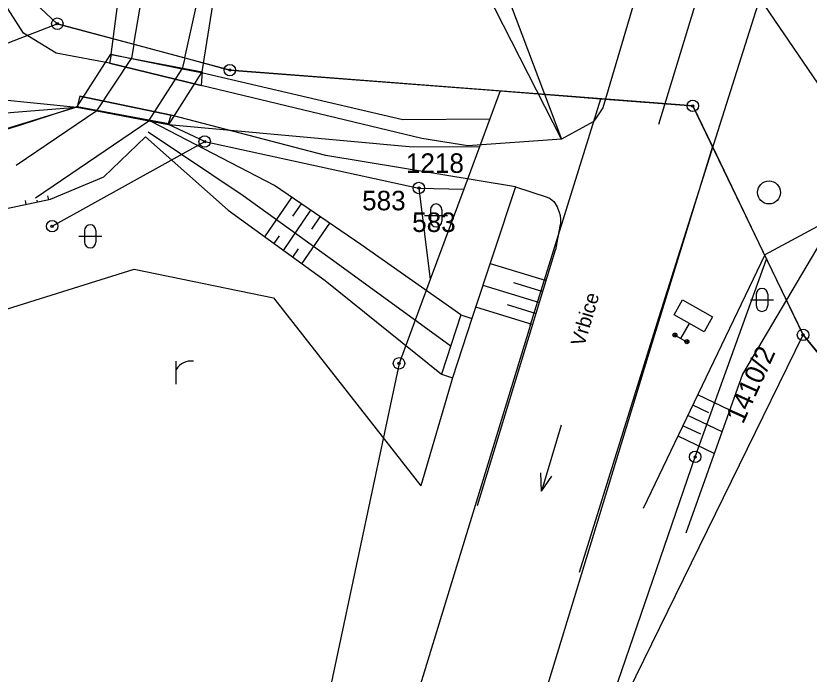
# Model space of a CAD drawing. Extents: x -469926 to -462499, y -1098642 to -1092733.
# Drawn here: x -466127.8 to -466058.7, y -1094168.8 to -1094111.4 of the extents above; entities that cross this region are included whole.
import ezdxf

# ---------------------------------------------------------------- set-up
doc = ezdxf.new("R2010")
doc.units = 0
for name, color, linetype in [('Vrstva 1', 7, 'Continuous'), ('Vrstva 10', 7, 'Continuous'), ('Vrstva 12', 7, 'Continuous'), ('Vrstva 13', 7, 'Continuous'), ('Vrstva 17', 7, 'Continuous'), ('Vrstva 19', 7, 'Continuous'), ('Vrstva 20', 7, 'Continuous'), ('Vrstva 21', 7, 'Continuous'), ('Vrstva 24', 7, 'Continuous'), ('Vrstva 25', 7, 'Continuous'), ('Vrstva 26', 7, 'Continuous'), ('Vrstva 29', 7, 'Continuous'), ('Vrstva 4', 7, 'Continuous'), ('Vrstva 42', 7, 'Continuous'), ('Vrstva 48', 7, 'Continuous'), ('Vrstva 50', 7, 'Continuous'), ('Vrstva 9', 7, 'Continuous')]:
    doc.layers.add(name, color=color, linetype=linetype)

msp = doc.modelspace()

# ---------------------------------------------------------------- linework, layer by layer
at = {"layer": 'Vrstva 1'}
for p, q in [((-466124.18, -1094112.13), (-466130.6, -1094106.1)), ((-466133.04, -1094115.57), (-466124.18, -1094112.13)), ((-466124.18, -1094112.13), (-466117.52, -1094113.92)), ((-466117.52, -1094113.92), (-466113.08, -1094115.11)), ((-466113.08, -1094115.11), (-466109.15, -1094116.17)), ((-466109.15, -1094116.17), (-466085.59, -1094117.99)), ((-466085.59, -1094117.99), (-466086.49, -1094120.42)), ((-466085.59, -1094117.99), (-466076.84, -1094118.67)), ((-466076.84, -1094118.67), (-466068.82, -1094119.29)), ((-466133.51, -1094120.27), (-466122.48, -1094119.4)), ((-466122.48, -1094119.4), (-466132.96, -1094122.61)), ((-466122.48, -1094119.4), (-466120.74, -1094119.73)), ((-466120.74, -1094119.73), (-466116.2, -1094120.59)), ((-466068.82, -1094119.29), (-466067.11, -1094122.83)), ((-466086.49, -1094120.42), (-466087.4, -1094122.87)), ((-466116.2, -1094120.59), (-466114.49, -1094120.91)), ((-466114.49, -1094120.91), (-466093.53, -1094122.82)), ((-466111.34, -1094122.4), (-466114.49, -1094120.91)), ((-466124.63, -1094129.78), (-466111.34, -1094122.4)), ((-466111.34, -1094122.4), (-466092.68, -1094126.45)), ((-466093.53, -1094122.82), (-466087.4, -1094122.87)), ((-466087.4, -1094122.87), (-466088.77, -1094126.56)), ((-466067.11, -1094122.83), (-466062.39, -1094132.65)), ((-466092.68, -1094126.45), (-466088.77, -1094126.56)), ((-466092.68, -1094126.45), (-466091.69, -1094134.43)), ((-466088.77, -1094126.56), (-466091.69, -1094134.43)), ((-466068.61, -1094149.88), (-466062.39, -1094132.65)), ((-466062.39, -1094132.65), (-466059.21, -1094139.25)), ((-466091.69, -1094134.43), (-466094.41, -1094141.73)), ((-466074.55, -1094170.61), (-466059.21, -1094139.25)), ((-466059.21, -1094139.25), (-466053.23, -1094146.56)), ((-466094.41, -1094141.73), (-466104.8, -1094190.84)), ((-466080.61, -1094184.89), (-466068.61, -1094149.88))]:
    msp.add_line(p, q, dxfattribs=at)
at = {"layer": 'Vrstva 10'}
msp.add_lwpolyline([(-465976.87, -1094259.1), (-466033.38, -1094177.84), (-466053.23, -1094146.56), (-466059.21, -1094139.25), (-466068.82, -1094119.29), (-466109.15, -1094116.17), (-466124.18, -1094112.13), (-466130.6, -1094106.1), (-466141.43, -1094026.49), (-466139.33, -1094007.99), (-466169.63, -1093959.03), (-466199.65, -1093912.12), (-466203.18, -1093905.74)], dxfattribs=at)
at = {"layer": 'Vrstva 12'}
for centre, radius in [((-466070.367, -1094139.263), 0.175), ((-466070.367, -1094139.263), 0.075), ((-466069.331, -1094139.84), 0.175), ((-466069.331, -1094139.84), 0.075)]:
    msp.add_circle(centre, radius, dxfattribs=at)
at = {"layer": 'Vrstva 13'}
msp.add_line((-466071.778, -1094120.88), (-466059.634, -1094081.14), dxfattribs=at)
msp.add_circle((-466062.175, -1094126.836), 1, dxfattribs=at)
at = {"layer": 'Vrstva 17'}
msp.add_line((-466087.581, -1094154.116), (-466080.785, -1094131.847), dxfattribs=at)
for points in [[(-466059.006, -1094096.818), (-466062.989, -1094109.887), (-466071.94, -1094138.268), (-466078.719, -1094159.943)], [(-466077.294, -1094120.431), (-466077.484, -1094120.668), (-466080.259, -1094122.203), (-466088.408, -1094122.761), (-466092.424, -1094122.134), (-466111.637, -1094117.505), (-466119.643, -1094115.579), (-466124.276, -1094114.699), (-466127.139, -1094112.951), (-466129.61, -1094109.068), (-466130.015, -1094106.896), (-466130.301, -1094098.435)], [(-466070.582, -1094098.925), (-466076.647, -1094119.453), (-466077.294, -1094120.431)], [(-466084.267, -1094126.356), (-466100.791, -1094123.603), (-466114.247, -1094120.107), (-466122.224, -1094118.444)], [(-466084.267, -1094126.356), (-466081.51, -1094127.26), (-466081.298, -1094127.344), (-466081.199, -1094127.398), (-466081.058, -1094127.5), (-466080.929, -1094127.631), (-466080.869, -1094127.71), (-466080.723, -1094127.938), (-466080.639, -1094128.09), (-466080.504, -1094128.395), (-466080.452, -1094128.548), (-466080.379, -1094128.854), (-466080.346, -1094129.162), (-466080.345, -1094129.367), (-466080.354, -1094129.504), (-466080.392, -1094129.779), (-466080.785, -1094131.847)]]:
    msp.add_lwpolyline(points, dxfattribs=at)
at = {"layer": 'Vrstva 20'}
for p, q in [((-466121.809, -1094130.157), (-466121.809, -1094131.157)), ((-466121.809, -1094130.157), (-466121.809, -1094131.157)), ((-466120.809, -1094130.157), (-466120.809, -1094131.157)), ((-466120.809, -1094130.157), (-466120.809, -1094131.157)), ((-466122.309, -1094130.657), (-466120.309, -1094130.657)), ((-466122.309, -1094130.657), (-466120.309, -1094130.657)), ((-466063.788, -1094136.2), (-466061.788, -1094136.2)), ((-466063.788, -1094136.2), (-466061.788, -1094136.2)), ((-466063.288, -1094135.7), (-466063.288, -1094136.7)), ((-466063.288, -1094135.7), (-466063.288, -1094136.7)), ((-466062.288, -1094135.7), (-466062.288, -1094136.7)), ((-466062.288, -1094135.7), (-466062.288, -1094136.7))]:
    msp.add_line(p, q, dxfattribs=at)
for centre, start, end in [((-466121.31, -1094130.158), 0, 180), ((-466121.31, -1094130.158), 0, 180), ((-466121.31, -1094131.158), 180, 0), ((-466121.31, -1094131.158), 180, 0), ((-466062.789, -1094135.701), 0, 180), ((-466062.789, -1094135.701), 0, 180), ((-466062.789, -1094136.701), 180, 0), ((-466062.789, -1094136.701), 180, 0)]:
    msp.add_arc(centre, 0.5, start, end, dxfattribs=at)
at = {"layer": 'Vrstva 21'}
for p, q in [((-466069.138, -1094138.243), (-466069.875, -1094139.55)), ((-466069.138, -1094138.243), (-466069.875, -1094139.55)), ((-466070.311, -1094139.304), (-466069.439, -1094139.796)), ((-466070.311, -1094139.304), (-466069.439, -1094139.796))]:
    msp.add_line(p, q, dxfattribs=at)
msp.add_lwpolyline([(-466069.709, -1094136.2), (-466067.095, -1094137.673), (-466067.832, -1094138.98), (-466070.445, -1094137.507)], close=True, dxfattribs=at)
msp.add_lwpolyline([(-466069.709, -1094136.2), (-466067.095, -1094137.673), (-466067.832, -1094138.98), (-466070.445, -1094137.507)], close=True, dxfattribs=at)
at = {"layer": 'Vrstva 24'}
for centre, radius in [((-466124.18, -1094112.13), 0.5), ((-466124.18, -1094112.13), 0.1), ((-466109.15, -1094116.17), 0.5), ((-466109.15, -1094116.17), 0.1), ((-466068.82, -1094119.29), 0.5), ((-466068.82, -1094119.29), 0.1), ((-466111.34, -1094122.4), 0.5), ((-466111.34, -1094122.4), 0.1), ((-466092.68, -1094126.45), 0.5), ((-466092.68, -1094126.45), 0.1), ((-466124.63, -1094129.78), 0.5), ((-466124.63, -1094129.78), 0.1), ((-466059.21, -1094139.25), 0.5), ((-466059.21, -1094139.25), 0.1), ((-466094.41, -1094141.73), 0.5), ((-466094.41, -1094141.73), 0.1), ((-466068.61, -1094149.88), 0.5), ((-466068.61, -1094149.88), 0.1)]:
    msp.add_circle(centre, radius, dxfattribs=at)
at = {"layer": 'Vrstva 25'}
for p, q in [((-466091.68, -1094128.34), (-466091.68, -1094129.34)), ((-466090.68, -1094128.34), (-466090.68, -1094129.34)), ((-466092.18, -1094128.84), (-466090.18, -1094128.84))]:
    msp.add_line(p, q, dxfattribs=at)
for centre, start, end in [((-466091.181, -1094128.341), 0, 180), ((-466091.181, -1094129.341), 180, 0)]:
    msp.add_arc(centre, 0.5, start, end, dxfattribs=at)
at = {"layer": 'Vrstva 26'}
for p, q in [((-466080.291, -1094147.111), (-466082.007, -1094152.859)), ((-466082.007, -1094152.859), (-466082.057, -1094151.28)), ((-466082.007, -1094152.859), (-466081.099, -1094151.566))]:
    msp.add_line(p, q, dxfattribs=at)
at = {"layer": 'Vrstva 29'}
msp.add_line((-466056.971, -1094118.731), (-466062.989, -1094109.887), dxfattribs=at)
at = {"layer": 'Vrstva 4'}
for p, q in [((-466113.08, -1094115.11), (-466104.26, -1094075.62)), ((-466117.52, -1094113.92), (-466111, -1094076.54)), ((-466117.52, -1094113.92), (-466117.73, -1094115.15)), ((-466122.48, -1094119.4), (-466119.51, -1094114.79)), ((-466119.51, -1094114.79), (-466117.73, -1094115.15)), ((-466120.74, -1094119.73), (-466117.73, -1094115.15)), ((-466117.73, -1094115.15), (-466113.29, -1094116.05)), ((-466113.08, -1094115.11), (-466113.29, -1094116.05)), ((-466116.2, -1094120.59), (-466113.29, -1094116.05)), ((-466113.29, -1094116.05), (-466111.61, -1094116.39)), ((-466111.61, -1094116.39), (-466114.49, -1094120.91)), ((-466111.61, -1094116.39), (-466094.07, -1094120.48)), ((-466131.29, -1094118.53), (-466122.48, -1094119.4)), ((-466082.97, -1094138.46), (-466076.84, -1094118.67)), ((-466120.74, -1094119.73), (-466127.77, -1094124.48)), ((-466094.07, -1094120.48), (-466086.49, -1094120.42)), ((-466126.09, -1094127.31), (-466116.2, -1094120.59)), ((-466067.11, -1094122.83), (-466072.72, -1094141.14)), ((-466082.97, -1094138.46), (-466107.39, -1094218.15)), ((-466072.72, -1094141.14), (-466097.33, -1094221.7))]:
    msp.add_line(p, q, dxfattribs=at)
at = {"layer": 'Vrstva 42'}
for p, q in [((-466119.492, -1094114.827), (-466119.643, -1094115.579)), ((-466119.492, -1094114.827), (-466111.565, -1094116.337)), ((-466119.643, -1094115.579), (-466111.637, -1094117.505)), ((-466111.565, -1094116.337), (-466111.637, -1094117.505)), ((-466122.224, -1094118.444), (-466122.449, -1094119.35)), ((-466122.224, -1094118.444), (-466114.247, -1094120.107)), ((-466122.449, -1094119.35), (-466114.487, -1094120.832)), ((-466114.487, -1094120.832), (-466114.247, -1094120.107)), ((-466084.267, -1094126.356), (-466088.07, -1094137.815)), ((-466125.027, -1094127.118), (-466124.953, -1094127.466)), ((-466126.98, -1094127.545), (-466126.909, -1094127.881)), ((-466125.966, -1094127.511), (-466125.931, -1094127.674)), ((-466089.022, -1094137.507), (-466090.699, -1094142.678)), ((-466089.022, -1094137.507), (-466088.07, -1094137.815)), ((-466088.07, -1094137.815), (-466089.747, -1094142.986)), ((-466089.747, -1094142.986), (-466092.516, -1094152.406)), ((-466090.699, -1094142.678), (-466089.747, -1094142.986))]:
    msp.add_line(p, q, dxfattribs=at)
for points in [[(-466097.988, -1094075.525), (-466098.253, -1094087.977), (-466087.663, -1094102.567), (-466080.259, -1094122.203), (-466090.384, -1094102.286), (-466101.293, -1094086.929), (-466102.481, -1094072.828)], [(-466119.492, -1094114.827), (-466118.429, -1094106.749), (-466117.454, -1094099.036), (-466115.222, -1094087.553)], [(-466111.565, -1094116.337), (-466110.308, -1094108.445), (-466108.452, -1094099.705), (-466104.699, -1094087.788)], [(-466135.681, -1094123.52), (-466127.194, -1094120.889), (-466122.449, -1094119.35)], [(-466089.022, -1094137.507), (-466097.741, -1094131.359), (-466105.254, -1094126.232), (-466115.936, -1094120.679)], [(-466089.87, -1094140.264), (-466099.879, -1094132.958), (-466107.977, -1094127.131), (-466116.269, -1094121.595)], [(-466134.779, -1094129.554), (-466124.776, -1094127.427), (-466120.113, -1094125.476), (-466116.484, -1094121.988), (-466109.286, -1094128.38)], [(-466109.286, -1094128.38), (-466100.858, -1094134.523), (-466090.699, -1094142.678)], [(-466073.115, -1094154.354), (-466062.507, -1094132.233), (-466056.362, -1094128.943), (-466046.759, -1094141.301)], [(-466049.144, -1094143.999), (-466056.362, -1094128.943), (-466064.486, -1094142.68), (-466069.421, -1094156.53)], [(-466130.493, -1094137.576), (-466117.496, -1094133.507), (-466105.356, -1094136.024), (-466092.516, -1094152.406)]]:
    msp.add_lwpolyline(points, dxfattribs=at)
at = {"layer": 'Vrstva 48'}
for p, q in [((-466106.096, -1094130.705), (-466103.745, -1094127.261)), ((-466103.663, -1094128.913), (-466102.919, -1094127.824)), ((-466104.479, -1094131.884), (-466102.093, -1094128.388)), ((-466102.005, -1094130.033), (-466101.267, -1094128.952)), ((-466102.862, -1094133.062), (-466100.441, -1094129.515)), ((-466105.288, -1094131.294), (-466104.821, -1094130.611)), ((-466103.67, -1094132.473), (-466103.177, -1094131.75)), ((-466086.478, -1094133.018), (-466081.597, -1094134.508)), ((-466087.108, -1094134.916), (-466082.18, -1094136.42)), ((-466084.444, -1094134.684), (-466081.888, -1094135.464)), ((-466087.738, -1094136.815), (-466082.764, -1094138.333)), ((-466085.001, -1094136.605), (-466082.472, -1094137.377)), ((-466065.597, -1094145.797), (-466068.373, -1094144.466)), ((-466067.414, -1094146.034), (-466068.805, -1094145.367)), ((-466066.271, -1094147.691), (-466069.237, -1094146.269)), ((-466068.118, -1094147.915), (-466069.669, -1094147.171)), ((-466066.946, -1094149.585), (-466070.102, -1094148.072))]:
    msp.add_line(p, q, dxfattribs=at)
at = {"layer": 'Vrstva 9'}
for p, q in [((-466119.492, -1094114.827), (-466119.643, -1094115.579)), ((-466119.492, -1094114.827), (-466111.565, -1094116.337)), ((-466119.643, -1094115.579), (-466111.637, -1094117.505)), ((-466111.565, -1094116.337), (-466111.637, -1094117.505)), ((-466122.224, -1094118.444), (-466122.449, -1094119.35)), ((-466122.224, -1094118.444), (-466114.247, -1094120.107)), ((-466122.449, -1094119.35), (-466114.487, -1094120.832)), ((-466114.487, -1094120.832), (-466114.247, -1094120.107)), ((-466089.022, -1094137.507), (-466090.699, -1094142.678)), ((-466089.022, -1094137.507), (-466088.07, -1094137.815)), ((-466088.07, -1094137.815), (-466089.747, -1094142.986)), ((-466113.823, -1094143.551), (-466113.823, -1094141.551)), ((-466113.823, -1094143.551), (-466113.823, -1094141.551)), ((-466090.699, -1094142.678), (-466089.747, -1094142.986))]:
    msp.add_line(p, q, dxfattribs=at)
msp.add_lwpolyline([(-466130.493, -1094137.576), (-466117.496, -1094133.507), (-466105.356, -1094136.024), (-466092.516, -1094152.406)], dxfattribs=at)
msp.add_arc((-466112.548, -1094143.026), 1.492, 81.32683, 148.70696, dxfattribs=at)
msp.add_arc((-466112.548, -1094143.026), 1.492, 81.32683, 148.70696, dxfattribs=at)

# ---------------------------------------------------------------- texts
at = {"layer": 'Vrstva 19'}
msp.add_text('Vrbice', height=1.25, rotation=73.59661, dxfattribs=at).set_placement((-466078.283, -1094140.327))
at = {"layer": 'Vrstva 50'}
for s, p in [('1218', (-466093.814, -1094125.13)), ('583', (-466097.624, -1094128.39)), ('583', (-466093.266, -1094130.28))]:
    msp.add_text(s, height=1.7, dxfattribs=at).set_placement(p)
msp.add_text('1410/2', height=1.7, rotation=65.718, dxfattribs=at).set_placement((-466064.443, -1094147.088))

doc.saveas('drawing.dxf')
